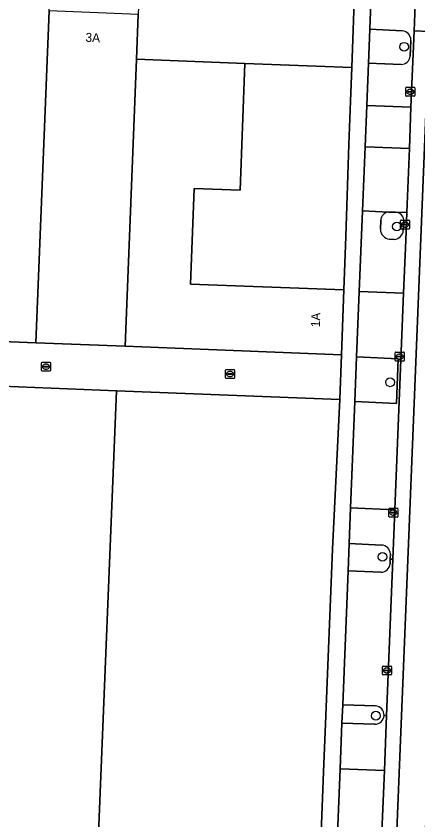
# Model space of a CAD drawing. Extents: x 160732 to 162107, y 387428 to 388479.
# Drawn here: x 161637.7 to 161682.6, y 387569.1 to 387659 of the extents above; entities that cross this region are included whole.
import ezdxf

# ---------------------------------------------------------------- set-up
doc = ezdxf.new("R2010")
doc.units = 0
for name, color, linetype in [('IMGEO_Boom', 7, 'Continuous'), ('IMGEO_Erf', 7, 'Continuous'), ('IMGEO_Groenvoorziening', 7, 'Continuous'), ('IMGEO_Kolk', 7, 'Continuous'), ('IMGEO_Pand', 7, 'Continuous'), ('IMGEO_Pand_nummerreeks', 7, 'Continuous'), ('IMGEO_Parkeervlak_open', 7, 'Continuous'), ('IMGEO_Rijbaan_lokaal_gesloten', 7, 'Continuous'), ('IMGEO_Rijbaan_lokaal_open', 7, 'Continuous'), ('IMGEO_Voetpad_open', 7, 'Continuous')]:
    doc.layers.add(name, color=color, linetype=linetype)

msp = doc.modelspace()

# ---------------------------------------------------------------- linework, layer by layer
at = {"layer": 'IMGEO_Boom'}
for centre in [(161681.096, 387655.602), (161680.288, 387635.494), (161679.516, 387618.077), (161678.665, 387598.563), (161677.93, 387580.795)]:
    msp.add_circle(centre, 0.489, dxfattribs=at)
at = {"layer": 'IMGEO_Erf'}
msp.add_lwpolyline([(161674.563, 387634.385), (161674.922, 387644.663), (161675.092, 387649.517), (161675.223, 387653.278), (161663.259, 387653.719), (161662.738, 387639.563), (161657.603, 387639.752), (161657.208, 387629.034), (161674.354, 387628.403), (161674.458, 387631.391)], close=True, dxfattribs=at)
at = {"layer": 'IMGEO_Groenvoorziening'}
for points in [[(161680.888, 387657.385), (161677.247, 387657.577), (161677.094, 387653.774), (161680.749, 387653.628)], [(161681.773, 387654.551), (161681.844, 387656.312)], [(161680.128, 387637.091), (161679.342, 387637.097)], [(161678.478, 387636.197), (161678.443, 387635.195)], [(161680.999, 387635.077), (161681.063, 387636.065)], [(161679.442, 387634.082), (161680.004, 387634.053)], [(161678.565, 387599.874), (161674.938, 387600.033), (161674.816, 387596.992), (161678.521, 387596.842)], [(161679.511, 387597.764), (161679.534, 387598.313), (161679.558, 387598.876)], [(161677.875, 387581.88), (161674.215, 387582.006), (161674.132, 387579.942), (161677.779, 387579.839), (161677.804, 387579.838)]]:
    msp.add_lwpolyline(points, dxfattribs=at)
msp.add_lwpolyline([(161680.433, 387620.704), (161675.776, 387620.92), (161675.575, 387615.918), (161680.238, 387615.701)], close=True, dxfattribs=at)
for centre, radius, start, end in [((161680.793, 387656.338), 1.051, 358.58205, 84.81746), ((161680.761, 387654.644), 1.016, 269.31865, 354.74227), ((161679.387, 387636.19), 0.909, 92.80874, 179.52954), ((161680.093, 387636.094), 0.997, 74.42952, 88.00425), ((161680.095, 387636.123), 0.969, 356.5817, 74.09852), ((161679.572, 387635.203), 1.129, 180.41995, 263.4007), ((161679.916, 387635.133), 1.084, 274.63214, 357.01369), ((161678.519, 387598.835), 1.04, 2.26983, 87.44239), ((161678.531, 387597.824), 0.982, 269.42101, 356.50527), ((161677.839, 387580.877), 1.003, 356.444, 87.91565), ((161677.819, 387580.86), 1.022, 269.13893, 357.50341)]:
    msp.add_arc(centre, radius, start, end, dxfattribs=at)
at = {"layer": 'IMGEO_Kolk'}
for p, q in [((161681.276, 387650.138), (161681.276, 387650.99)), ((161681.351, 387651.064), (161682.203, 387651.064)), ((161681.764, 387650.844), (161681.789, 387650.844)), ((161682.277, 387650.99), (161682.277, 387650.138)), ((161682.203, 387650.064), (161681.351, 387650.064)), ((161681.535, 387650.558), (161681.535, 387650.57)), ((161681.973, 387650.521), (161681.575, 387650.521)), ((161681.578, 387650.607), (161681.976, 387650.607)), ((161681.787, 387650.284), (161681.762, 387650.284)), ((161682.019, 387650.57), (161682.019, 387650.558)), ((161680.681, 387635.29), (161680.681, 387636.142)), ((161680.756, 387636.216), (161681.608, 387636.216)), ((161680.94, 387635.71), (161680.94, 387635.722)), ((161681.378, 387635.673), (161680.98, 387635.673)), ((161680.983, 387635.759), (161681.381, 387635.759)), ((161681.169, 387635.996), (161681.194, 387635.996)), ((161681.424, 387635.722), (161681.424, 387635.71)), ((161681.682, 387636.142), (161681.682, 387635.29)), ((161681.608, 387635.216), (161680.756, 387635.216)), ((161681.192, 387635.436), (161681.167, 387635.436)), ((161680.098, 387620.524), (161680.098, 387621.376)), ((161680.173, 387621.45), (161681.025, 387621.45)), ((161680.586, 387621.23), (161680.611, 387621.23)), ((161681.099, 387621.376), (161681.099, 387620.524)), ((161640.596, 387620.325), (161641.448, 387620.325)), ((161681.025, 387620.45), (161680.173, 387620.45)), ((161680.357, 387620.944), (161680.357, 387620.956)), ((161680.795, 387620.907), (161680.397, 387620.907)), ((161680.4, 387620.993), (161680.798, 387620.993)), ((161680.609, 387620.67), (161680.584, 387620.67)), ((161680.841, 387620.956), (161680.841, 387620.944)), ((161640.521, 387619.399), (161640.521, 387620.251)), ((161640.78, 387619.819), (161640.78, 387619.831)), ((161641.218, 387619.782), (161640.82, 387619.782)), ((161640.823, 387619.868), (161641.221, 387619.868)), ((161641.032, 387619.545), (161641.007, 387619.545)), ((161641.009, 387620.105), (161641.034, 387620.105)), ((161641.264, 387619.831), (161641.264, 387619.819)), ((161641.522, 387620.251), (161641.522, 387619.399)), ((161661.116, 387618.584), (161661.116, 387619.436)), ((161661.191, 387619.51), (161662.043, 387619.51)), ((161662.117, 387619.436), (161662.117, 387618.584)), ((161641.448, 387619.325), (161640.596, 387619.325)), ((161662.043, 387618.51), (161661.191, 387618.51)), ((161661.375, 387619.004), (161661.375, 387619.016)), ((161661.813, 387618.967), (161661.415, 387618.967)), ((161661.418, 387619.053), (161661.816, 387619.053)), ((161661.627, 387618.73), (161661.602, 387618.73)), ((161661.604, 387619.29), (161661.629, 387619.29)), ((161661.859, 387619.016), (161661.859, 387619.004)), ((161679.394, 387603.069), (161679.394, 387603.921)), ((161679.469, 387603.995), (161680.321, 387603.995)), ((161679.653, 387603.489), (161679.653, 387603.501)), ((161680.091, 387603.452), (161679.693, 387603.452)), ((161679.696, 387603.538), (161680.094, 387603.538)), ((161679.905, 387603.215), (161679.88, 387603.215)), ((161679.882, 387603.775), (161679.907, 387603.775)), ((161680.137, 387603.501), (161680.137, 387603.489)), ((161680.395, 387603.921), (161680.395, 387603.069)), ((161680.321, 387602.995), (161679.469, 387602.995)), ((161678.675, 387585.422), (161678.675, 387586.274)), ((161678.75, 387586.348), (161679.602, 387586.348)), ((161679.163, 387586.128), (161679.188, 387586.128)), ((161679.676, 387586.274), (161679.676, 387585.422)), ((161679.602, 387585.348), (161678.75, 387585.348)), ((161678.934, 387585.842), (161678.934, 387585.854)), ((161679.372, 387585.805), (161678.974, 387585.805)), ((161678.977, 387585.891), (161679.375, 387585.891)), ((161679.186, 387585.568), (161679.161, 387585.568)), ((161679.418, 387585.854), (161679.418, 387585.842))]:
    msp.add_line(p, q, dxfattribs=at)
for points in [[(161681.276, 387650.138), (161681.276, 387650.99)], [(161681.351, 387651.064), (161682.203, 387651.064)], [(161682.277, 387650.99), (161682.277, 387650.138)], [(161682.203, 387650.064), (161681.351, 387650.064)], [(161680.681, 387635.29), (161680.681, 387636.142)], [(161680.756, 387636.216), (161681.608, 387636.216)], [(161681.682, 387636.142), (161681.682, 387635.29)], [(161681.608, 387635.216), (161680.756, 387635.216)], [(161680.098, 387620.524), (161680.098, 387621.376)], [(161680.173, 387621.45), (161681.025, 387621.45)], [(161681.099, 387621.376), (161681.099, 387620.524)], [(161640.596, 387620.325), (161641.448, 387620.325)], [(161681.025, 387620.45), (161680.173, 387620.45)], [(161640.521, 387619.399), (161640.521, 387620.251)], [(161641.522, 387620.251), (161641.522, 387619.399)], [(161661.116, 387618.584), (161661.116, 387619.436)], [(161661.191, 387619.51), (161662.043, 387619.51)], [(161662.117, 387619.436), (161662.117, 387618.584)], [(161641.448, 387619.325), (161640.596, 387619.325)], [(161662.043, 387618.51), (161661.191, 387618.51)], [(161679.394, 387603.069), (161679.394, 387603.921)], [(161679.469, 387603.995), (161680.321, 387603.995)], [(161680.395, 387603.921), (161680.395, 387603.069)], [(161680.321, 387602.995), (161679.469, 387602.995)], [(161678.675, 387585.422), (161678.675, 387586.274)], [(161678.75, 387586.348), (161679.602, 387586.348)], [(161679.676, 387586.274), (161679.676, 387585.422)], [(161679.602, 387585.348), (161678.75, 387585.348)]]:
    msp.add_lwpolyline(points, dxfattribs=at)
for centre, radius, start, end in [((161681.353, 387650.988), 0.0765, 91.55205, 178.44795), ((161681.353, 387650.988), 0.0765, 91.55205, 178.44795), ((161682.201, 387650.988), 0.0765, 1.55205, 88.44795), ((161682.201, 387650.988), 0.0765, 1.55205, 88.44795), ((161681.353, 387650.14), 0.0765, 181.55205, 268.44795), ((161681.353, 387650.14), 0.0765, 181.55205, 268.44795), ((161681.575, 387650.567), 0.0403, 85.87752, 175.75265), ((161681.572, 387650.557), 0.0366, 178.93798, 274.71019), ((161681.976, 387650.564), 0.043, 264.86636, 352.45326), ((161681.98, 387650.569), 0.0386, 1.73085, 96.63898), ((161682.201, 387650.14), 0.0765, 271.55205, 358.44795), ((161682.201, 387650.14), 0.0765, 271.55205, 358.44795), ((161680.758, 387636.14), 0.0765, 91.55205, 178.44795), ((161680.758, 387636.14), 0.0765, 91.55205, 178.44795), ((161680.98, 387635.719), 0.0403, 85.87752, 175.75265), ((161680.977, 387635.709), 0.0366, 178.93798, 274.71019), ((161681.381, 387635.716), 0.043, 264.86636, 352.45326), ((161681.385, 387635.721), 0.0386, 1.73085, 96.63898), ((161681.606, 387636.14), 0.0765, 1.55205, 88.44795), ((161681.606, 387636.14), 0.0765, 1.55205, 88.44795), ((161680.758, 387635.292), 0.0765, 181.55205, 268.44795), ((161680.758, 387635.292), 0.0765, 181.55205, 268.44795), ((161681.606, 387635.292), 0.0765, 271.55205, 358.44795), ((161681.606, 387635.292), 0.0765, 271.55205, 358.44795), ((161680.175, 387621.374), 0.0765, 91.55205, 178.44795), ((161680.175, 387621.374), 0.0765, 91.55205, 178.44795), ((161681.023, 387621.374), 0.0765, 1.55205, 88.44795), ((161681.023, 387621.374), 0.0765, 1.55205, 88.44795), ((161640.598, 387620.249), 0.0765, 91.55205, 178.44795), ((161640.598, 387620.249), 0.0765, 91.55205, 178.44795), ((161641.446, 387620.249), 0.0765, 1.55205, 88.44795), ((161641.446, 387620.249), 0.0765, 1.55205, 88.44795), ((161680.175, 387620.526), 0.0765, 181.55205, 268.44795), ((161680.175, 387620.526), 0.0765, 181.55205, 268.44795), ((161680.397, 387620.953), 0.0403, 85.87752, 175.75265), ((161680.394, 387620.943), 0.0366, 178.93798, 274.71019), ((161680.798, 387620.95), 0.043, 264.86636, 352.45326), ((161680.802, 387620.955), 0.0386, 1.73085, 96.63898), ((161681.023, 387620.526), 0.0765, 271.55205, 358.44795), ((161681.023, 387620.526), 0.0765, 271.55205, 358.44795), ((161640.598, 387619.401), 0.0765, 181.55205, 268.44795), ((161640.598, 387619.401), 0.0765, 181.55205, 268.44795), ((161640.82, 387619.828), 0.0403, 85.87752, 175.75265), ((161640.817, 387619.818), 0.0366, 178.93798, 274.71019), ((161641.221, 387619.825), 0.043, 264.86636, 352.45326), ((161641.225, 387619.83), 0.0386, 1.73085, 96.63898), ((161641.446, 387619.401), 0.0765, 271.55205, 358.44795), ((161641.446, 387619.401), 0.0765, 271.55205, 358.44795), ((161661.193, 387619.434), 0.0765, 91.55205, 178.44795), ((161661.193, 387619.434), 0.0765, 91.55205, 178.44795), ((161662.041, 387619.434), 0.0765, 1.55205, 88.44795), ((161662.041, 387619.434), 0.0765, 1.55205, 88.44795), ((161661.193, 387618.586), 0.0765, 181.55205, 268.44795), ((161661.193, 387618.586), 0.0765, 181.55205, 268.44795), ((161661.415, 387619.013), 0.0403, 85.87752, 175.75265), ((161661.412, 387619.003), 0.0366, 178.93798, 274.71019), ((161661.816, 387619.01), 0.043, 264.86636, 352.45326), ((161661.82, 387619.015), 0.0386, 1.73085, 96.63898), ((161662.041, 387618.586), 0.0765, 271.55205, 358.44795), ((161662.041, 387618.586), 0.0765, 271.55205, 358.44795), ((161679.471, 387603.919), 0.0765, 91.55205, 178.44795), ((161679.471, 387603.919), 0.0765, 91.55205, 178.44795), ((161679.693, 387603.498), 0.0403, 85.87752, 175.75265), ((161679.69, 387603.488), 0.0366, 178.93798, 274.71019), ((161680.094, 387603.495), 0.043, 264.86636, 352.45326), ((161680.098, 387603.5), 0.0386, 1.73085, 96.63898), ((161680.319, 387603.919), 0.0765, 1.55205, 88.44795), ((161680.319, 387603.919), 0.0765, 1.55205, 88.44795), ((161679.471, 387603.071), 0.0765, 181.55205, 268.44795), ((161679.471, 387603.071), 0.0765, 181.55205, 268.44795), ((161680.319, 387603.071), 0.0765, 271.55205, 358.44795), ((161680.319, 387603.071), 0.0765, 271.55205, 358.44795), ((161678.752, 387586.272), 0.0765, 91.55205, 178.44795), ((161678.752, 387586.272), 0.0765, 91.55205, 178.44795), ((161679.6, 387586.272), 0.0765, 1.55205, 88.44795), ((161679.6, 387586.272), 0.0765, 1.55205, 88.44795), ((161678.752, 387585.424), 0.0765, 181.55205, 268.44795), ((161678.752, 387585.424), 0.0765, 181.55205, 268.44795), ((161678.974, 387585.851), 0.0403, 85.87752, 175.75265), ((161678.971, 387585.841), 0.0366, 178.93798, 274.71019), ((161679.375, 387585.848), 0.043, 264.86636, 352.45326), ((161679.379, 387585.853), 0.0386, 1.73085, 96.63898), ((161679.6, 387585.424), 0.0765, 271.55205, 358.44795), ((161679.6, 387585.424), 0.0765, 271.55205, 358.44795)]:
    msp.add_arc(centre, radius, start, end, dxfattribs=at)
for centre, major_axis, ratio, start_param, end_param in [((161681.763, 387650.564), (-0.387, 0.002), 0.722429, 4.712389, 7.853982), ((161681.788, 387650.564), (-0.39, 0.002), 0.717154, 1.570796, 4.712389), ((161681.168, 387635.716), (-0.387, 0.002), 0.722429, 4.712389, 7.853982), ((161681.193, 387635.716), (-0.39, 0.002), 0.717154, 1.570796, 4.712389), ((161680.585, 387620.95), (-0.387, 0.002), 0.722429, 4.712389, 7.853982), ((161680.61, 387620.95), (-0.39, 0.002), 0.717154, 1.570796, 4.712389), ((161641.008, 387619.825), (-0.387, 0.002), 0.722429, 4.712389, 7.853982), ((161641.033, 387619.825), (-0.39, 0.002), 0.717154, 1.570796, 4.712389), ((161661.603, 387619.01), (-0.387, 0.002), 0.722429, 4.712389, 7.853982), ((161661.628, 387619.01), (-0.39, 0.002), 0.717154, 1.570796, 4.712389), ((161679.881, 387603.495), (-0.387, 0.002), 0.722429, 4.712389, 7.853982), ((161679.906, 387603.495), (-0.39, 0.002), 0.717154, 1.570796, 4.712389), ((161679.162, 387585.848), (-0.387, 0.002), 0.722429, 4.712389, 7.853982), ((161679.187, 387585.848), (-0.39, 0.002), 0.717154, 1.570796, 4.712389)]:
    msp.add_ellipse(centre, major_axis=major_axis, ratio=ratio, start_param=start_param, end_param=end_param, dxfattribs=at)
at = {"layer": 'IMGEO_Pand'}
for points in [[(161641.613, 387674.663), (161641.154, 387674.682), (161641.131, 387674.083), (161637.171, 387674.24), (161637.195, 387674.844), (161636.873, 387674.857), (161625.923, 387675.3), (161624.732, 387645.296), (161623.852, 387623.135), (161639.897, 387622.498), (161641.365, 387659.608), (161641.962, 387674.65)], [(161675.572, 387662.769), (161675.75, 387667.603), (161675.959, 387673.266), (161667.367, 387673.616), (161659.854, 387673.921), (161651.954, 387674.244), (161651.498, 387663.024), (161651.347, 387659.211), (161651.15, 387654.204), (161663.259, 387653.719), (161675.223, 387653.278)], [(161649.882, 387622.102), (161651.15, 387654.204), (161651.347, 387659.211), (161647.767, 387659.354), (161641.365, 387659.608), (161639.897, 387622.498)], [(161655.459, 387621.881), (161674.066, 387621.15), (161674.354, 387628.403), (161657.208, 387629.034), (161657.603, 387639.752), (161662.738, 387639.563), (161663.259, 387653.719), (161651.15, 387654.204), (161649.882, 387622.102)], [(161646.794, 387564.853), (161648.913, 387617.132), (161630.596, 387617.86), (161628.52, 387565.593), (161630.006, 387565.533), (161634.236, 387565.362), (161639.372, 387565.154), (161642.952, 387565.009)], [(161672.299, 387579.866), (161673.091, 387599.423), (161673.287, 387603.977), (161673.915, 387616.138), (161648.913, 387617.132), (161646.794, 387564.853), (161654.759, 387564.531), (161659.439, 387564.341), (161671.65, 387563.847), (161672.12, 387575.447)]]:
    msp.add_lwpolyline(points, close=True, dxfattribs=at)
at = {"layer": 'IMGEO_Parkeervlak_open'}
for points in [[(161680.749, 387653.628), (161677.094, 387653.774), (161676.904, 387649.018), (161681.859, 387648.843), (161682.2, 387657.371), (161682.395, 387662.255)], [(161682.395, 387662.255), (161677.444, 387662.48), (161677.247, 387657.577), (161680.888, 387657.385)], [(161681.844, 387656.312), (161681.773, 387654.551)], [(161678.84, 387580.815), (161679.127, 387580.804), (161679.834, 387598.3)], [(161679.834, 387598.3), (161679.534, 387598.313), (161679.511, 387597.764)], [(161678.521, 387596.842), (161674.816, 387596.992), (161674.215, 387582.006), (161677.875, 387581.88)], [(161678.879, 387574.66), (161673.927, 387574.852), (161673.527, 387564.872), (161676.993, 387564.746)], [(161678.427, 387563.49), (161678.879, 387574.66)]]:
    msp.add_lwpolyline(points, dxfattribs=at)
for points in [[(161681.675, 387644.234), (161676.719, 387644.411), (161676.431, 387637.245), (161679.342, 387637.097), (161680.128, 387637.091), (161681.388, 387637.082)], [(161681.027, 387628.037), (161676.069, 387628.222), (161675.776, 387620.92), (161680.433, 387620.704), (161680.238, 387615.701), (161675.575, 387615.918), (161675.099, 387604.041), (161680.058, 387603.829), (161680.097, 387604.795)]]:
    msp.add_lwpolyline(points, close=True, dxfattribs=at)
for centre, radius, start, end in [((161680.793, 387656.338), 1.051, 358.58205, 84.81746), ((161680.761, 387654.644), 1.016, 269.31865, 354.74227), ((161678.531, 387597.824), 0.982, 269.42101, 356.50527), ((161677.839, 387580.877), 1.003, 356.444, 87.91565)]:
    msp.add_arc(centre, radius, start, end, dxfattribs=at)
at = {"layer": 'IMGEO_Rijbaan_lokaal_gesloten'}
msp.add_lwpolyline([(161682.835, 387673.561), (161682.585, 387666.998), (161682.395, 387662.255), (161682.2, 387657.371), (161683.89, 387657.306), (161681.77, 387604.617), (161680.066, 387562.454), (161683.271, 387562.316), (161685.022, 387606.971)], dxfattribs=at)
at = {"layer": 'IMGEO_Rijbaan_lokaal_open'}
for points in [[(161682.2, 387657.371), (161681.859, 387648.843), (161681.675, 387644.234), (161681.388, 387637.082), (161681.265, 387633.987), (161681.027, 387628.037), (161680.097, 387604.795), (161680.058, 387603.829), (161679.834, 387598.3), (161679.127, 387580.804), (161678.879, 387574.66), (161678.427, 387563.49)], [(161678.439, 387563.16), (161678.428, 387562.533), (161680.066, 387562.454), (161681.77, 387604.617), (161683.89, 387657.306), (161682.2, 387657.371)]]:
    msp.add_lwpolyline(points, dxfattribs=at)
at = {"layer": 'IMGEO_Voetpad_open'}
for points in [[(161675.572, 387662.769), (161675.223, 387653.278), (161675.092, 387649.517), (161674.922, 387644.663), (161674.563, 387634.385), (161674.458, 387631.391), (161674.354, 387628.403), (161674.066, 387621.15), (161673.915, 387616.138), (161673.287, 387603.977), (161673.091, 387599.423), (161672.299, 387579.866), (161672.12, 387575.447), (161671.65, 387563.847)], [(161673.527, 387564.872), (161673.927, 387574.852), (161674.132, 387579.942), (161674.215, 387582.006), (161674.816, 387596.992), (161674.938, 387600.033), (161675.099, 387604.041), (161675.575, 387615.918), (161675.776, 387620.92), (161676.069, 387628.222), (161676.431, 387637.245), (161676.719, 387644.411), (161676.904, 387649.018), (161677.094, 387653.774), (161677.247, 387657.577), (161677.444, 387662.48)], [(161679.342, 387637.097), (161676.431, 387637.245), (161676.069, 387628.222), (161681.027, 387628.037), (161681.265, 387633.987)], [(161681.265, 387633.987), (161681.388, 387637.082), (161680.128, 387637.091)], [(161678.443, 387635.195), (161678.478, 387636.197)], [(161681.063, 387636.065), (161680.999, 387635.077)], [(161680.004, 387634.053), (161679.442, 387634.082)], [(161680.058, 387603.829), (161675.099, 387604.041), (161674.938, 387600.033), (161678.565, 387599.874)], [(161679.558, 387598.876), (161679.534, 387598.313), (161679.834, 387598.3), (161680.058, 387603.829)], [(161677.804, 387579.838), (161677.779, 387579.839), (161674.132, 387579.942), (161673.927, 387574.852), (161678.879, 387574.66), (161679.127, 387580.804)], [(161679.127, 387580.804), (161678.84, 387580.815)]]:
    msp.add_lwpolyline(points, dxfattribs=at)
for points in [[(161681.859, 387648.843), (161676.904, 387649.018), (161676.719, 387644.411), (161681.675, 387644.234)], [(161674.066, 387621.15), (161655.459, 387621.881), (161649.882, 387622.102), (161639.897, 387622.498), (161623.852, 387623.135), (161613.959, 387623.527), (161593.979, 387624.32), (161515.612, 387627.429), (161515.488, 387622.434), (161527.408, 387621.96), (161550.86, 387621.028), (161579.513, 387619.89), (161591.452, 387619.415), (161611.537, 387618.617), (161630.596, 387617.86), (161648.913, 387617.132), (161673.915, 387616.138)]]:
    msp.add_lwpolyline(points, close=True, dxfattribs=at)
for centre, radius, start, end in [((161679.387, 387636.19), 0.909, 92.80874, 179.52954), ((161680.093, 387636.094), 0.997, 74.42952, 88.00425), ((161680.095, 387636.123), 0.969, 356.5817, 74.09852), ((161679.572, 387635.203), 1.129, 180.41995, 263.4007), ((161679.916, 387635.133), 1.084, 274.63214, 357.01369), ((161678.519, 387598.835), 1.04, 2.26983, 87.44239), ((161677.819, 387580.86), 1.022, 269.13893, 357.50341)]:
    msp.add_arc(centre, radius, start, end, dxfattribs=at)

# ---------------------------------------------------------------- texts
at = {"layer": 'IMGEO_Pand_nummerreeks'}
for s, rotation, p in [('3A', 357.72246, (161645.422, 387656.164)), ('1A', 87.72611, (161671.665, 387624.216))]:
    msp.add_text(s, height=1, rotation=rotation, dxfattribs=at).set_placement(p)

doc.saveas('drawing.dxf')
